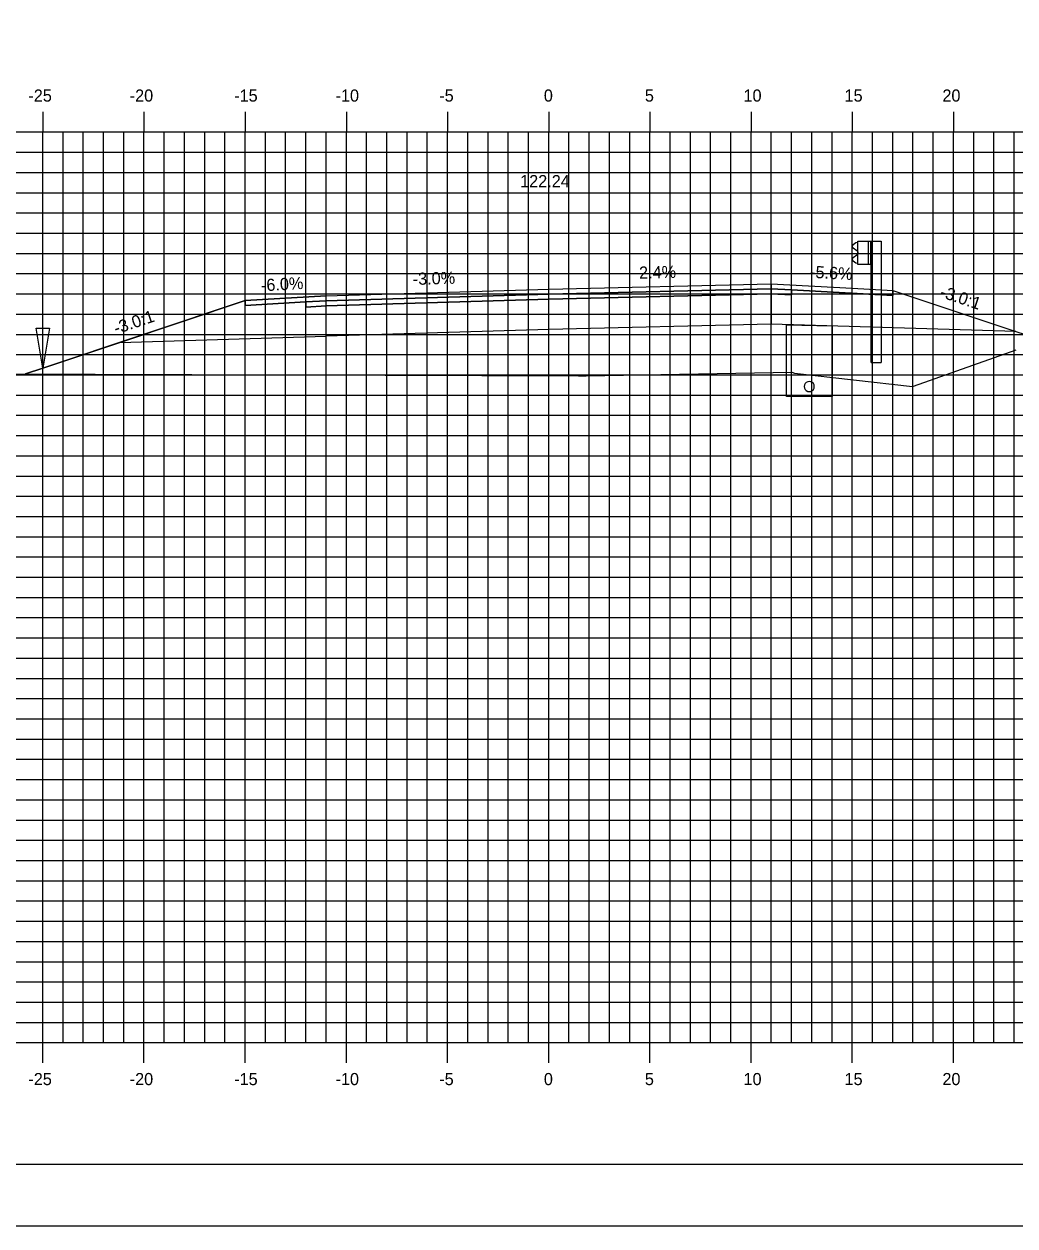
# Model space of a CAD drawing. Extents: x 850598 to 870284, y 366541 to 366651.
# Drawn here: x 862156.3 to 862205.3, y 366541.2 to 366600.6 of the extents above; entities that cross this region are included whole.
import ezdxf

# ---------------------------------------------------------------- set-up
doc = ezdxf.new("R2010")
doc.units = 0
for name, color, linetype in [('ANNOTATION', 7, 'Continuous'), ('BORDER', 7, 'Continuous'), ('D_Drainage_Ditch_Line', 7, 'Continuous'), ('D_Drainage_Underdrain', 7, 'Continuous'), ('D_Drainage_Underdrain_06in', 7, 'Continuous'), ('D_Guardrail_Beam_Rt', 7, 'Continuous'), ('D_Roadway_Centerline', 7, 'Continuous'), ('D_Roadway_Centerline_Text', 7, 'Continuous'), ('D_Roadway_Edge_Shoulder', 7, 'Continuous'), ('D_Roadway_Edge_TW', 7, 'Continuous'), ('D_Roadway_Pavement', 7, 'Continuous'), ('D_Roadway_SlopeLines', 7, 'Continuous'), ('D_Roadway_SubGrade', 7, 'Continuous'), ('H_V ANNOTATION', 7, 'Continuous'), ('MAJOR', 7, 'Continuous'), ('MINOR', 7, 'Continuous'), ('PLOT BOUNDARY', 7, 'Continuous'), ('S_Roadway_Centerline', 7, 'Continuous')]:
    doc.layers.add(name, color=color, linetype=linetype)

msp = doc.modelspace()

# ---------------------------------------------------------------- linework, layer by layer
at = {"layer": 'BORDER'}
msp.add_line((862137.238, 366544.225), (862297.238, 366544.225), dxfattribs=at)
at = {"layer": 'D_Drainage_Ditch_Line'}
msp.add_line((862157.237, 366584.873), (862157.238, 366591.117), dxfattribs=at)
msp.add_lwpolyline([(862156.909, 366585.529), (862157.565, 366585.529), (862157.237, 366583.561)], close=True, dxfattribs=at)
at = {"layer": 'D_Drainage_Underdrain'}
msp.add_lwpolyline([(862196.237, 366585.646), (862196.237, 366582.146), (862193.987, 366582.146), (862193.987, 366585.691)], close=True, dxfattribs=at)
at = {"layer": 'D_Drainage_Underdrain_06in'}
msp.add_lwpolyline([(862195.112, 366582.896), (862195.035, 366582.883), (862194.965, 366582.848), (862194.91, 366582.792), (862194.875, 366582.723), (862194.862, 366582.646), (862194.875, 366582.568), (862194.91, 366582.499), (862194.965, 366582.443), (862195.035, 366582.408), (862195.112, 366582.396), (862195.19, 366582.408), (862195.259, 366582.443), (862195.315, 366582.499), (862195.35, 366582.568), (862195.362, 366582.646), (862195.35, 366582.723), (862195.315, 366582.792), (862195.259, 366582.848), (862195.19, 366582.883)], close=True, dxfattribs=at)
at = {"layer": 'D_Guardrail_Beam_Rt'}
for p, q in [((862197.418, 366589.743), (862197.275, 366589.643)), ((862197.508, 366589.763), (862197.435, 366589.75)), ((862197.508, 366589.837), (862198.196, 366589.837)), ((862197.508, 366588.671), (862197.508, 366589.837)), ((862198.029, 366589.837), (862198.029, 366588.671)), ((862198.133, 366589.837), (862198.133, 366588.671)), ((862198.196, 366589.837), (862198.666, 366589.837)), ((862198.196, 366589.837), (862198.196, 366588.671)), ((862198.666, 366589.837), (862198.666, 366583.837)), ((862197.275, 366589.5), (862197.47, 366589.364)), ((862197.47, 366589.144), (862197.275, 366589.008)), ((862197.504, 366589.3), (862197.504, 366589.208)), ((862197.275, 366588.865), (862197.418, 366588.765)), ((862197.435, 366588.758), (862197.508, 366588.745)), ((862198.196, 366588.671), (862197.508, 366588.671)), ((862198.175, 366583.837), (862198.175, 366588.671)), ((862198.175, 366583.837), (862198.666, 366583.837))]:
    msp.add_line(p, q, dxfattribs=at)
for centre, major_axis, start_param, end_param in [((862197.442, 366589.709), (-0.0417, 0), 4.886922, 5.323254), ((862197.325, 366589.572), (-0.0877, 0), 5.323254, 7.243116), ((862197.425, 366589.3), (0.0789, 0), 0, 0.959931), ((862197.425, 366589.208), (0.0789, 0), 5.323254, 6.283185), ((862197.325, 366588.936), (-0.0877, 0), 5.323254, 7.243116), ((862197.442, 366588.799), (-0.0417, 0), 0.959931, 1.396263)]:
    msp.add_ellipse(centre, major_axis=major_axis, ratio=0.995501, start_param=start_param, end_param=end_param, dxfattribs=at)
at = {"layer": 'D_Roadway_Centerline'}
msp.add_lwpolyline([(862156.381, 366583.275), (862157.237, 366583.561), (862161.039, 366584.828), (862167.237, 366586.894), (862171.237, 366587.134), (862182.237, 366587.464), (862193.237, 366587.728), (862197.237, 366587.504), (862199.237, 366587.392), (862205.316, 366585.366), (862243.151, 366573.225), (862251.988, 366570.39), (862261.85, 366567.225), (862265.85, 366567.225)], dxfattribs=at)
at = {"layer": 'D_Roadway_Edge_Shoulder'}
for points in [[(862193.237, 366587.728), (862197.237, 366587.504), (862197.237, 366587.504), (862199.237, 366587.392), (862199.237, 366587.142), (862194.237, 366587.422), (862193.237, 366587.478)], [(862171.237, 366587.134), (862167.237, 366586.894), (862167.237, 366586.644), (862170.237, 366586.824), (862171.237, 366586.884)]]:
    msp.add_lwpolyline(points, close=True, dxfattribs=at)
at = {"layer": 'D_Roadway_Edge_TW'}
msp.add_lwpolyline([(862171.237, 366586.884), (862171.237, 366587.134), (862182.237, 366587.464), (862193.237, 366587.728), (862193.237, 366587.478), (862182.237, 366587.214)], close=True, dxfattribs=at)
at = {"layer": 'D_Roadway_Pavement'}
for points in [[(862171.237, 366586.634), (862171.237, 366586.884), (862182.237, 366587.214), (862193.237, 366587.478), (862193.237, 366587.228), (862182.237, 366586.964)], [(862193.237, 366587.478), (862194.237, 366587.422), (862194.237, 366587.172), (862193.237, 366587.228)], [(862171.237, 366586.884), (862170.237, 366586.824), (862170.237, 366586.574), (862171.237, 366586.634)]]:
    msp.add_lwpolyline(points, close=True, dxfattribs=at)
at = {"layer": 'D_Roadway_SlopeLines'}
for points in [[(862171.237, 366587.134), (862167.237, 366586.894), (862157.237, 366583.561)], [(862157.237, 366583.561), (862156.381, 366583.275)]]:
    msp.add_lwpolyline(points, dxfattribs=at)
at = {"layer": 'D_Roadway_SubGrade'}
for points in [[(862193.237, 366587.228), (862194.237, 366587.172), (862194.237, 366587.422), (862199.237, 366587.142), (862199.237, 366587.392), (862205.316, 366585.366), (862193.237, 366585.728)], [(862171.237, 366586.634), (862170.237, 366586.574), (862170.237, 366586.824), (862167.237, 366586.644), (862167.237, 366586.894), (862161.039, 366584.828), (862171.237, 366585.134)], [(862171.237, 366585.134), (862171.237, 366586.634), (862182.237, 366586.964), (862193.237, 366587.228), (862193.237, 366585.728), (862182.237, 366585.464)]]:
    msp.add_lwpolyline(points, close=True, dxfattribs=at)
at = {"layer": 'MAJOR'}
for p, q in [((862157.237, 366596.227), (862157.237, 366595.225)), ((862157.237, 366596.227), (862157.237, 366595.225)), ((862162.237, 366596.227), (862162.237, 366595.225)), ((862162.237, 366596.227), (862162.237, 366595.225)), ((862167.237, 366596.227), (862167.237, 366595.225)), ((862167.237, 366596.227), (862167.237, 366595.225)), ((862172.237, 366596.227), (862172.237, 366595.225)), ((862172.237, 366596.227), (862172.237, 366595.225)), ((862177.237, 366596.227), (862177.237, 366595.225)), ((862177.237, 366596.227), (862177.237, 366595.225)), ((862182.237, 366596.227), (862182.237, 366595.225)), ((862182.237, 366596.227), (862182.237, 366595.225)), ((862187.237, 366596.227), (862187.237, 366595.225)), ((862187.237, 366596.227), (862187.237, 366595.225)), ((862192.237, 366596.227), (862192.237, 366595.225)), ((862192.237, 366596.227), (862192.237, 366595.225)), ((862197.237, 366596.227), (862197.237, 366595.225)), ((862197.237, 366596.227), (862197.237, 366595.225)), ((862202.237, 366596.227), (862202.237, 366595.225)), ((862202.237, 366596.227), (862202.237, 366595.225)), ((862142.237, 366595.225), (862282.237, 366595.225)), ((862142.237, 366595.225), (862282.237, 366595.225)), ((862142.237, 366595.225), (862282.237, 366595.225)), ((862142.237, 366595.225), (862282.237, 366595.225)), ((862157.237, 366550.225), (862157.237, 366595.225)), ((862157.237, 366550.225), (862157.237, 366595.225)), ((862162.237, 366550.225), (862162.237, 366595.225)), ((862162.237, 366550.225), (862162.237, 366595.225)), ((862167.237, 366550.225), (862167.237, 366595.225)), ((862167.237, 366550.225), (862167.237, 366595.225)), ((862172.237, 366550.225), (862172.237, 366595.225)), ((862172.237, 366550.225), (862172.237, 366595.225)), ((862177.237, 366550.225), (862177.237, 366595.225)), ((862177.237, 366550.225), (862177.237, 366595.225)), ((862182.237, 366550.225), (862182.237, 366595.225)), ((862182.237, 366550.225), (862182.237, 366595.225)), ((862187.237, 366550.225), (862187.237, 366595.225)), ((862187.237, 366550.225), (862187.237, 366595.225)), ((862192.237, 366550.225), (862192.237, 366595.225)), ((862192.237, 366550.225), (862192.237, 366595.225)), ((862197.237, 366550.225), (862197.237, 366595.225)), ((862197.237, 366550.225), (862197.237, 366595.225)), ((862202.237, 366550.225), (862202.237, 366595.225)), ((862202.237, 366550.225), (862202.237, 366595.225)), ((862142.237, 366590.225), (862282.237, 366590.225)), ((862142.237, 366590.225), (862282.237, 366590.225)), ((862142.237, 366585.225), (862282.237, 366585.225)), ((862142.237, 366585.225), (862282.237, 366585.225)), ((862142.237, 366580.225), (862282.237, 366580.225)), ((862142.237, 366580.225), (862282.237, 366580.225)), ((862142.237, 366575.225), (862282.237, 366575.225)), ((862142.237, 366575.225), (862282.237, 366575.225)), ((862142.237, 366570.225), (862282.237, 366570.225)), ((862142.237, 366570.225), (862282.237, 366570.225)), ((862142.237, 366565.225), (862282.237, 366565.225)), ((862142.237, 366565.225), (862282.237, 366565.225)), ((862142.237, 366560.225), (862282.237, 366560.225)), ((862142.237, 366560.225), (862282.237, 366560.225)), ((862142.237, 366555.225), (862282.237, 366555.225)), ((862142.237, 366555.225), (862282.237, 366555.225)), ((862142.237, 366550.225), (862282.237, 366550.225)), ((862142.237, 366550.225), (862282.237, 366550.225)), ((862142.237, 366550.225), (862282.237, 366550.225)), ((862142.237, 366550.225), (862282.237, 366550.225)), ((862157.237, 366549.223), (862157.237, 366550.225)), ((862157.237, 366549.223), (862157.237, 366550.225)), ((862162.237, 366549.223), (862162.237, 366550.225)), ((862162.237, 366549.223), (862162.237, 366550.225)), ((862167.237, 366549.223), (862167.237, 366550.225)), ((862167.237, 366549.223), (862167.237, 366550.225)), ((862172.237, 366549.223), (862172.237, 366550.225)), ((862172.237, 366549.223), (862172.237, 366550.225)), ((862177.237, 366549.223), (862177.237, 366550.225)), ((862177.237, 366549.223), (862177.237, 366550.225)), ((862182.237, 366549.223), (862182.237, 366550.225)), ((862182.237, 366549.223), (862182.237, 366550.225)), ((862187.237, 366549.223), (862187.237, 366550.225)), ((862187.237, 366549.223), (862187.237, 366550.225)), ((862192.237, 366549.223), (862192.237, 366550.225)), ((862192.237, 366549.223), (862192.237, 366550.225)), ((862197.237, 366549.223), (862197.237, 366550.225)), ((862197.237, 366549.223), (862197.237, 366550.225)), ((862202.237, 366549.223), (862202.237, 366550.225)), ((862202.237, 366549.223), (862202.237, 366550.225))]:
    msp.add_line(p, q, dxfattribs=at)
at = {"layer": 'MINOR'}
for p, q in [((862158.237, 366550.225), (862158.237, 366595.225)), ((862158.237, 366550.225), (862158.237, 366595.225)), ((862159.237, 366550.225), (862159.237, 366595.225)), ((862159.237, 366550.225), (862159.237, 366595.225)), ((862160.237, 366550.225), (862160.237, 366595.225)), ((862160.237, 366550.225), (862160.237, 366595.225)), ((862161.237, 366550.225), (862161.237, 366595.225)), ((862161.237, 366550.225), (862161.237, 366595.225)), ((862163.237, 366550.225), (862163.237, 366595.225)), ((862163.237, 366550.225), (862163.237, 366595.225)), ((862164.237, 366550.225), (862164.237, 366595.225)), ((862164.237, 366550.225), (862164.237, 366595.225)), ((862165.237, 366550.225), (862165.237, 366595.225)), ((862165.237, 366550.225), (862165.237, 366595.225)), ((862166.237, 366550.225), (862166.237, 366595.225)), ((862166.237, 366550.225), (862166.237, 366595.225)), ((862168.237, 366550.225), (862168.237, 366595.225)), ((862168.237, 366550.225), (862168.237, 366595.225)), ((862169.237, 366550.225), (862169.237, 366595.225)), ((862169.237, 366550.225), (862169.237, 366595.225)), ((862170.237, 366550.225), (862170.237, 366595.225)), ((862170.237, 366550.225), (862170.237, 366595.225)), ((862171.237, 366550.225), (862171.237, 366595.225)), ((862171.237, 366550.225), (862171.237, 366595.225)), ((862173.237, 366550.225), (862173.237, 366595.225)), ((862173.237, 366550.225), (862173.237, 366595.225)), ((862174.237, 366550.225), (862174.237, 366595.225)), ((862174.237, 366550.225), (862174.237, 366595.225)), ((862175.237, 366550.225), (862175.237, 366595.225)), ((862175.237, 366550.225), (862175.237, 366595.225)), ((862176.237, 366550.225), (862176.237, 366595.225)), ((862176.237, 366550.225), (862176.237, 366595.225)), ((862178.237, 366550.225), (862178.237, 366595.225)), ((862178.237, 366550.225), (862178.237, 366595.225)), ((862179.237, 366550.225), (862179.237, 366595.225)), ((862179.237, 366550.225), (862179.237, 366595.225)), ((862180.237, 366550.225), (862180.237, 366595.225)), ((862180.237, 366550.225), (862180.237, 366595.225)), ((862181.237, 366550.225), (862181.237, 366595.225)), ((862181.237, 366550.225), (862181.237, 366595.225)), ((862183.237, 366550.225), (862183.237, 366595.225)), ((862183.237, 366550.225), (862183.237, 366595.225)), ((862184.237, 366550.225), (862184.237, 366595.225)), ((862184.237, 366550.225), (862184.237, 366595.225)), ((862185.237, 366550.225), (862185.237, 366595.225)), ((862185.237, 366550.225), (862185.237, 366595.225)), ((862186.237, 366550.225), (862186.237, 366595.225)), ((862186.237, 366550.225), (862186.237, 366595.225)), ((862188.237, 366550.225), (862188.237, 366595.225)), ((862188.237, 366550.225), (862188.237, 366595.225)), ((862189.237, 366550.225), (862189.237, 366595.225)), ((862189.237, 366550.225), (862189.237, 366595.225)), ((862190.237, 366550.225), (862190.237, 366595.225)), ((862190.237, 366550.225), (862190.237, 366595.225)), ((862191.237, 366550.225), (862191.237, 366595.225)), ((862191.237, 366550.225), (862191.237, 366595.225)), ((862193.237, 366550.225), (862193.237, 366595.225)), ((862193.237, 366550.225), (862193.237, 366595.225)), ((862194.237, 366550.225), (862194.237, 366595.225)), ((862194.237, 366550.225), (862194.237, 366595.225)), ((862195.237, 366550.225), (862195.237, 366595.225)), ((862195.237, 366550.225), (862195.237, 366595.225)), ((862196.237, 366550.225), (862196.237, 366595.225)), ((862196.237, 366550.225), (862196.237, 366595.225)), ((862198.237, 366550.225), (862198.237, 366595.225)), ((862198.237, 366550.225), (862198.237, 366595.225)), ((862199.237, 366550.225), (862199.237, 366595.225)), ((862199.237, 366550.225), (862199.237, 366595.225)), ((862200.237, 366550.225), (862200.237, 366595.225)), ((862200.237, 366550.225), (862200.237, 366595.225)), ((862201.237, 366550.225), (862201.237, 366595.225)), ((862201.237, 366550.225), (862201.237, 366595.225)), ((862203.237, 366550.225), (862203.237, 366595.225)), ((862203.237, 366550.225), (862203.237, 366595.225)), ((862204.237, 366550.225), (862204.237, 366595.225)), ((862204.237, 366550.225), (862204.237, 366595.225)), ((862205.237, 366550.225), (862205.237, 366595.225)), ((862205.237, 366550.225), (862205.237, 366595.225)), ((862142.237, 366594.225), (862282.237, 366594.225)), ((862142.237, 366594.225), (862282.237, 366594.225)), ((862142.237, 366593.225), (862282.237, 366593.225)), ((862142.237, 366593.225), (862282.237, 366593.225)), ((862142.237, 366592.225), (862282.237, 366592.225)), ((862142.237, 366592.225), (862282.237, 366592.225)), ((862142.237, 366591.225), (862282.237, 366591.225)), ((862142.237, 366591.225), (862282.237, 366591.225)), ((862142.237, 366589.225), (862282.237, 366589.225)), ((862142.237, 366589.225), (862282.237, 366589.225)), ((862142.237, 366588.225), (862282.237, 366588.225)), ((862142.237, 366588.225), (862282.237, 366588.225)), ((862142.237, 366587.225), (862282.237, 366587.225)), ((862142.237, 366587.225), (862282.237, 366587.225)), ((862142.237, 366586.225), (862282.237, 366586.225)), ((862142.237, 366586.225), (862282.237, 366586.225)), ((862142.237, 366584.225), (862282.237, 366584.225)), ((862142.237, 366584.225), (862282.237, 366584.225)), ((862142.237, 366583.225), (862282.237, 366583.225)), ((862142.237, 366583.225), (862282.237, 366583.225)), ((862142.237, 366582.225), (862282.237, 366582.225)), ((862142.237, 366582.225), (862282.237, 366582.225)), ((862142.237, 366581.225), (862282.237, 366581.225)), ((862142.237, 366581.225), (862282.237, 366581.225)), ((862142.237, 366579.225), (862282.237, 366579.225)), ((862142.237, 366579.225), (862282.237, 366579.225)), ((862142.237, 366578.225), (862282.237, 366578.225)), ((862142.237, 366578.225), (862282.237, 366578.225)), ((862142.237, 366577.225), (862282.237, 366577.225)), ((862142.237, 366577.225), (862282.237, 366577.225)), ((862142.237, 366576.225), (862282.237, 366576.225)), ((862142.237, 366576.225), (862282.237, 366576.225)), ((862142.237, 366574.225), (862282.237, 366574.225)), ((862142.237, 366574.225), (862282.237, 366574.225)), ((862142.237, 366573.225), (862282.237, 366573.225)), ((862142.237, 366573.225), (862282.237, 366573.225)), ((862142.237, 366572.225), (862282.237, 366572.225)), ((862142.237, 366572.225), (862282.237, 366572.225)), ((862142.237, 366571.225), (862282.237, 366571.225)), ((862142.237, 366571.225), (862282.237, 366571.225)), ((862142.237, 366569.225), (862282.237, 366569.225)), ((862142.237, 366569.225), (862282.237, 366569.225)), ((862142.237, 366568.225), (862282.237, 366568.225)), ((862142.237, 366568.225), (862282.237, 366568.225)), ((862142.237, 366567.225), (862282.237, 366567.225)), ((862142.237, 366567.225), (862282.237, 366567.225)), ((862142.237, 366566.225), (862282.237, 366566.225)), ((862142.237, 366566.225), (862282.237, 366566.225)), ((862142.237, 366564.225), (862282.237, 366564.225)), ((862142.237, 366564.225), (862282.237, 366564.225)), ((862142.237, 366563.225), (862282.237, 366563.225)), ((862142.237, 366563.225), (862282.237, 366563.225)), ((862142.237, 366562.225), (862282.237, 366562.225)), ((862142.237, 366562.225), (862282.237, 366562.225)), ((862142.237, 366561.225), (862282.237, 366561.225)), ((862142.237, 366561.225), (862282.237, 366561.225)), ((862142.237, 366559.225), (862282.237, 366559.225)), ((862142.237, 366559.225), (862282.237, 366559.225)), ((862142.237, 366558.225), (862282.237, 366558.225)), ((862142.237, 366558.225), (862282.237, 366558.225)), ((862142.237, 366557.225), (862282.237, 366557.225)), ((862142.237, 366557.225), (862282.237, 366557.225)), ((862142.237, 366556.225), (862282.237, 366556.225)), ((862142.237, 366556.225), (862282.237, 366556.225)), ((862142.237, 366554.225), (862282.237, 366554.225)), ((862142.237, 366554.225), (862282.237, 366554.225)), ((862142.237, 366553.225), (862282.237, 366553.225)), ((862142.237, 366553.225), (862282.237, 366553.225)), ((862142.237, 366552.225), (862282.237, 366552.225)), ((862142.237, 366552.225), (862282.237, 366552.225)), ((862142.237, 366551.225), (862282.237, 366551.225)), ((862142.237, 366551.225), (862282.237, 366551.225))]:
    msp.add_line(p, q, dxfattribs=at)
at = {"layer": 'PLOT BOUNDARY'}
msp.add_lwpolyline([(862129.144, 366541.166), (862299.144, 366541.166), (862299.144, 366651.166), (862129.144, 366651.166)], close=True, dxfattribs=at)
at = {"layer": 'S_Roadway_Centerline'}
msp.add_lwpolyline([(862142.237, 366583.966), (862147.915, 366583.459), (862155.033, 366583.28), (862183.707, 366583.167), (862184.082, 366583.168), (862194.244, 366583.353), (862194.38, 366583.307), (862200.207, 366582.648), (862200.269, 366582.667), (862205.334, 366584.454)], dxfattribs=at)

# ---------------------------------------------------------------- texts
at = {"layer": 'ANNOTATION'}
for s, rotation, p in [('2.4%', 1.37483, (862186.708, 366587.972)), ('-5.6%', 356.79478, (862195.139, 366588.023)), ('-6.0%', 3.43363, (862168.034, 366587.344)), ('-3.0%', 1.71836, (862175.525, 366587.663)), ('-3.0:1', 341.56507, (862201.531, 366587.082)), ('-3.0:1', 18.43478, (862160.859, 366585.222))]:
    msp.add_text(s, height=0.6, rotation=rotation, dxfattribs=at).set_placement(p)
at = {"layer": 'D_Roadway_Centerline'}
for s, p in [('C', (862182.232, 366587.464)), ('C', (862182.232, 366587.464)), ('L', (862182.237, 366587.457)), ('L', (862182.237, 366587.457))]:
    msp.add_text(s, height=0.0146, dxfattribs=at).set_placement(p)
at = {"layer": 'D_Roadway_Centerline_Text'}
msp.add_text('122.24', height=0.6, dxfattribs=at).set_placement((862180.825, 366592.496))
at = {"layer": 'H_V ANNOTATION'}
for s, p in [('-25', (862156.523, 366596.725)), ('-20', (862161.531, 366596.725)), ('-15', (862166.694, 366596.725)), ('-10', (862171.702, 366596.725)), ('-5', (862176.828, 366596.725)), ('0', (862181.996, 366596.725)), ('5', (862186.988, 366596.725)), ('10', (862191.863, 366596.725)), ('15', (862196.855, 366596.725)), ('20', (862201.691, 366596.725)), ('-25', (862156.523, 366548.125)), ('-20', (862161.531, 366548.125)), ('-15', (862166.694, 366548.125)), ('-10', (862171.702, 366548.125)), ('-5', (862176.828, 366548.125)), ('0', (862181.996, 366548.125)), ('5', (862186.988, 366548.125)), ('10', (862191.863, 366548.125)), ('15', (862196.855, 366548.125)), ('20', (862201.691, 366548.125))]:
    msp.add_text(s, height=0.6, dxfattribs=at).set_placement(p)

doc.saveas('drawing.dxf')
